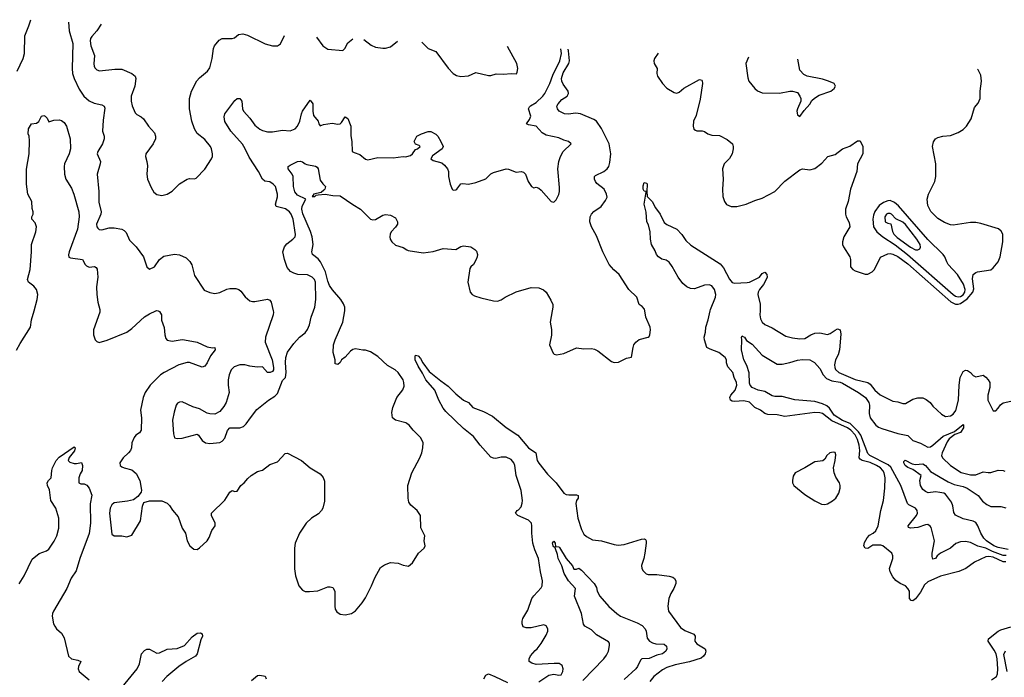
# Model space of a CAD drawing. Header units: inches. Extents: x 1245430 to 1420861, y 606325 to 671315.
# Tile 260 of 319: x 1376917 to 1384758, y 657083 to 662319. Entities that reach past the tile are written whole.
import ezdxf

# ---------------------------------------------------------------- set-up
doc = ezdxf.new("R2010")
doc.units = ezdxf.units.IN
doc.header["$MEASUREMENT"] = 0
for name, color, linetype in [('B3675', 7, 'Continuous'), ('B3676', 7, 'Continuous'), ('B3685', 7, 'Continuous'), ('B3686', 7, 'Continuous')]:
    doc.layers.add(name, color=color, linetype=linetype)

msp = doc.modelspace()

# ---------------------------------------------------------------- linework, layer by layer
at = {"layer": 'B3675', "color": 5}
for points, elevation in [([(1376891.8, 659688.2), (1376919.8, 659740.2), (1377002.3, 659870), (1377011.5, 659930), (1377031.4, 660000)], 920), ([(1377554.7, 660000), (1377554.7, 659990), (1377505.2, 659850), (1377504, 659810), (1377518, 659770), (1377530, 659755.6), (1377550, 659748.1), (1377612.7, 659767.3), (1377770, 659830.3), (1377810, 659859.6), (1377910, 659952.9), (1377950, 659977.6), (1378001.3, 660000)], 920), ([(1378018.4, 660000), (1378030, 659994.8), (1378046, 659970), (1378046.8, 659926.8), (1378068.3, 659868.3), (1378071.6, 659810), (1378080.5, 659780.5), (1378090, 659766.7), (1378130, 659758.7), (1378210, 659771.7), (1378230, 659769), (1378330, 659751.2), (1378410, 659714.3), (1378453.6, 659706.4), (1378472, 659710), (1378472.7, 659690), (1378437.1, 659642.9), (1378410, 659587.8), (1378390, 659561.1), (1378370, 659551.1), (1378270, 659588.7), (1378250, 659590.5), (1378184.2, 659570), (1378067.1, 659510), (1378036.9, 659490), (1377956.2, 659410), (1377915.9, 659350), (1377899, 659310), (1377877.6, 659210), (1377886.3, 659150), (1377884.7, 659050), (1377870.4, 659030), (1377841.3, 659010), (1377827.5, 658992.5), (1377810.2, 658949.8), (1377806, 658910), (1377799.1, 658890), (1377784, 658870), (1377740.8, 658830), (1377715.6, 658790), (1377718, 658770), (1377730, 658758.9), (1377747.7, 658750), (1377810, 658734), (1377844.6, 658704.6), (1377873.2, 658650), (1377885.8, 658574.2), (1377883.4, 658556.6), (1377858.8, 658521.2), (1377823.7, 658496.3), (1377775.2, 658484.8), (1377690, 658476), (1377669.1, 658470.9), (1377650, 658456.8), (1377637.3, 658430), (1377630.8, 658390), (1377650, 658222.8), (1377670, 658208.5), (1377730, 658210.3), (1377770, 658202), (1377810, 658213.4), (1377878.9, 658330), (1377894, 658446), (1377906.3, 658473.7), (1377950, 658487.3), (1378050, 658487.3), (1378090, 658470.7), (1378110, 658450.7), (1378133.5, 658413.5), (1378179.4, 658359.4), (1378210, 658271), (1378237.3, 658230), (1378250.8, 658170), (1378270.8, 658130), (1378303.4, 658103.4), (1378330, 658100.7), (1378350, 658113.4), (1378409.5, 658170), (1378424.9, 658195.1), (1378448.2, 658251.8), (1378472.7, 658290), (1378474, 658310), (1378445.6, 658370), (1378445.6, 658390), (1378550, 658494.4), (1378590, 658557.3), (1378610, 658570.7), (1378630, 658562.8), (1378650, 658566), (1378678, 658610), (1378705.2, 658630), (1378733.6, 658666.4), (1378761.2, 658690), (1378810, 658721.6), (1378850, 658733), (1378910, 658777.1), (1378970, 658799.1), (1379030, 658864), (1379050, 658868), (1379161, 658810), (1379231, 658750), (1379310, 658702.8), (1379334.2, 658674.2), (1379343.8, 658643.8), (1379344.1, 658484.1), (1379330.3, 658429.7), (1379319.3, 658410), (1379295.9, 658384.1), (1379242, 658350), (1379197.1, 658310), (1379144.9, 658230), (1379110.6, 658150), (1379105.5, 658110), (1379106.6, 657946.6), (1379113, 657890), (1379140.7, 657810), (1379170, 657776), (1379190, 657766.8), (1379225.2, 657765.2), (1379290, 657771.7), (1379370, 657802), (1379390, 657804.4), (1379410, 657798), (1379425.3, 657770), (1379425.7, 657650), (1379430, 657624.7), (1379443.4, 657603.4), (1379470, 657585.5), (1379510, 657580.5), (1379558, 657590), (1379590, 657611), (1379644.1, 657675.9), (1379670, 657716), (1379718.7, 657810), (1379744.2, 657875.8), (1379790, 657956), (1379821.5, 657978.5), (1379870, 657996.3), (1379930.5, 657990.5), (1379970, 657974.8), (1380000, 657969.4)], 920), ([(1378936, 660000), (1378938.3, 659990), (1378936, 659970), (1378874, 659790), (1378870.8, 659750), (1378926.8, 659610), (1378938, 659550), (1378938, 659530), (1378930, 659518), (1378910.9, 659509.1), (1378890, 659509.2), (1378850, 659555.3), (1378807.3, 659552.7), (1378750, 659559.5), (1378710, 659569.5), (1378670, 659571.8), (1378625.8, 659554.1), (1378602, 659530), (1378583.8, 659490), (1378576.4, 659450), (1378576.4, 659410), (1378585.5, 659350), (1378560.4, 659270), (1378542.3, 659237.7), (1378510, 659199), (1378470, 659179), (1378430, 659179.3), (1378410, 659186.6), (1378350, 659219.5), (1378296.6, 659236.6), (1378210, 659277.2), (1378190, 659274), (1378174.4, 659265.6), (1378162.8, 659250), (1378145.8, 659194.2), (1378134.4, 659130), (1378140.4, 659020.4), (1378150.7, 658990.7), (1378170, 658984.9), (1378211.8, 658988.2), (1378330, 659018.8), (1378341, 659010), (1378368.9, 658968.9), (1378396, 658950), (1378430, 658945.7), (1378510, 658953), (1378530, 658963.8), (1378550, 658988), (1378571.5, 659048.5), (1378589.2, 659070), (1378670, 659068.2), (1378699.7, 659080.3), (1378720.1, 659099.9), (1378754, 659150), (1378806.2, 659213.8), (1378899.3, 659290), (1378950, 659320.4), (1378970, 659342), (1379010, 659444.7), (1379034, 659470), (1379038, 659510), (1379033.3, 659590), (1379036.9, 659630), (1379049.7, 659670.3), (1379100.1, 659739.9), (1379146, 659790), (1379190, 659826), (1379207.6, 659852.4), (1379224.4, 659890), (1379239.1, 659950), (1379257.4, 660000)], 940), ([(1380000, 659104.3), (1379992.3, 659110), (1379910.7, 659130.7), (1379884.7, 659150), (1379880.9, 659190), (1379889.7, 659230), (1379920.9, 659310), (1379969.1, 659370.9), (1379978.5, 659401.5), (1379977, 659430), (1379970, 659451.5), (1379930, 659511), (1379907.3, 659530), (1379844.8, 659564.8), (1379770, 659635.8), (1379710, 659673.5), (1379670, 659687.6), (1379650, 659686.3), (1379590, 659697.2), (1379570, 659692.9), (1379550, 659679.7), (1379510, 659632.6), (1379479.1, 659610), (1379470, 659589.4), (1379450, 659573.2), (1379430, 659578), (1379429.5, 659610.5), (1379414, 659670), (1379417, 659730), (1379428, 659770), (1379490.7, 659910), (1379505.3, 660000)], 920), ([(1376911.6, 657828.4), (1376952, 657890), (1377017.4, 658022.6), (1377071.8, 658068.2), (1377130.4, 658089.7), (1377150, 658102.7), (1377192.6, 658167.4), (1377212.5, 658210), (1377228.5, 658270), (1377229, 658350), (1377205.3, 658430), (1377164.9, 658490), (1377154.3, 658574.3), (1377137.5, 658610), (1377135.2, 658630), (1377146, 658650), (1377167.8, 658672.2), (1377172.2, 658730), (1377178.8, 658750), (1377208, 658810), (1377230, 658836.1), (1377350, 658918.8), (1377357.3, 658910), (1377354, 658886), (1377310, 658833.2), (1377302.8, 658810), (1377314.8, 658794.8), (1377350, 658786), (1377370, 658784.7), (1377410, 658794), (1377416, 658770), (1377414.8, 658730), (1377397.3, 658702.7), (1377386.8, 658670), (1377386.8, 658630), (1377403, 658623), (1377430, 658622), (1377452.4, 658612.4), (1377470.7, 658590), (1377490, 658534), (1377476.9, 658463.1), (1377480.2, 658310), (1377469, 658229), (1377396.1, 658030), (1377365.3, 657930), (1377328, 657872), (1377291.1, 657790), (1377185.8, 657610), (1377176.9, 657590), (1377174.3, 657570), (1377186, 657510), (1377195.8, 657490), (1377210, 657468), (1377250, 657435.5), (1377270, 657397.3), (1377305.9, 657250), (1377330, 657230.2), (1377380, 657220), (1377404.4, 657210), (1377385.5, 657170), (1377382.3, 657150), (1377390.2, 657130.2), (1377470, 657063.7)], 880), ([(1377710, 656975.3), (1377852.3, 657150), (1377869.9, 657190), (1377887.2, 657270), (1377910, 657295.7), (1377930, 657306.7), (1377950, 657308.1), (1378010, 657275.1), (1378030, 657278.6), (1378090, 657305.8), (1378170, 657313.4), (1378230, 657336.5), (1378290, 657406.4), (1378330, 657433.2), (1378356.5, 657436.5), (1378370.3, 657430), (1378372, 657410), (1378358.9, 657381.1), (1378330.2, 657270.2), (1378315.9, 657250), (1378243, 657210), (1378183.7, 657170), (1378088.6, 657090), (1378052.1, 657050)], 880), ([(1378763.4, 657056.6), (1378810, 657096.1), (1378830, 657100.7), (1378872.8, 657092.8), (1378879.3, 657070)], 880)]:
    msp.add_lwpolyline(points, dxfattribs=dict(at, elevation=elevation))
at = {"layer": 'B3676', "color": 5}
for points, elevation in [([(1376896.2, 661910), (1376943.2, 662010), (1376954.5, 662050), (1376957.7, 662190), (1376990.6, 662269.4), (1377004.7, 662318.6)], 940), ([(1377304.7, 662298.8), (1377310.2, 662230), (1377340.1, 662130), (1377335.3, 661930), (1377338.4, 661890), (1377350.1, 661850.1), (1377390, 661765.8), (1377428.8, 661710), (1377470, 661673.2), (1377510, 661654.3), (1377570, 661641.8), (1377590.1, 661630.2), (1377595.1, 661615.1), (1377581.7, 661518.3), (1377576, 661430), (1377588.7, 661390), (1377590.3, 661370), (1377576.1, 661330), (1377538, 661270), (1377533.7, 661250), (1377559.6, 661190), (1377557.8, 661170), (1377534.3, 661090), (1377547.1, 660950), (1377545.8, 660865.8), (1377564.6, 660790), (1377562.6, 660770), (1377528.5, 660690), (1377530.5, 660670), (1377538, 660658), (1377550, 660648.2), (1377570, 660645.3), (1377630, 660660.8), (1377670, 660662), (1377730, 660650.2), (1377750, 660641.1), (1377765.1, 660625.1), (1377790, 660563.8), (1377844, 660510), (1377901.6, 660430), (1377930, 660352), (1377950, 660331.3), (1377990, 660351.3), (1378030, 660410.6), (1378064.7, 660435.3), (1378150, 660450.5), (1378190, 660445.5), (1378243.1, 660423.1), (1378272.8, 660392.8), (1378286.6, 660366.6), (1378310, 660282.8), (1378386, 660166), (1378430, 660146), (1378470, 660139.5), (1378510, 660146.7), (1378567.5, 660172.5), (1378590, 660178), (1378637.4, 660177.4), (1378661, 660170), (1378677.6, 660157.6), (1378712.8, 660112.8), (1378750, 660080.7), (1378770, 660074), (1378790, 660074), (1378890, 660094), (1378910, 660086.8), (1378920.5, 660070), (1378936, 660000)], 940), ([(1377564.7, 662281.7), (1377530.2, 662230), (1377490, 662184.2), (1377481.3, 662170), (1377476.9, 662150), (1377484.4, 662110), (1377513.5, 662033.5), (1377507.4, 661967.4), (1377508.9, 661948.9), (1377515.8, 661935.8), (1377530, 661920.7), (1377552.7, 661912.7), (1377675.6, 661924.4), (1377730, 661924.4), (1377810.8, 661890), (1377836.3, 661870), (1377841.6, 661850), (1377832.8, 661790), (1377805.2, 661710), (1377804, 661670), (1377811.5, 661631.5), (1377836.5, 661576.5), (1377850, 661563), (1377885.3, 661545.3), (1377904, 661530), (1377943, 661470), (1377990, 661418.8), (1377999.3, 661390), (1377997.1, 661370), (1377980.5, 661330), (1377920.5, 661250), (1377919.1, 661230), (1377930.6, 661190), (1377934.6, 661154.6), (1377930.4, 661090), (1377935.5, 661050), (1377963.4, 660983.4), (1377986.1, 660946.1), (1378010, 660927.7), (1378050, 660919.1), (1378090, 660930.5), (1378130, 660952.7), (1378190, 661010.5), (1378250, 661048), (1378270, 661053), (1378310, 661050.7), (1378322, 661058), (1378390, 661127.3), (1378444.5, 661210), (1378451.8, 661230), (1378451.8, 661250), (1378445.1, 661290), (1378436.2, 661310), (1378390, 661365.1), (1378331.2, 661411.2), (1378308, 661450), (1378288.2, 661510), (1378269.7, 661610), (1378269.7, 661690), (1378284.2, 661750), (1378328.6, 661831.4), (1378350, 661856.3), (1378412.7, 661910), (1378430, 661936), (1378449.4, 662010), (1378461.2, 662090), (1378469.2, 662110), (1378504.1, 662155.9), (1378528, 662170), (1378610, 662167.7), (1378626.6, 662173.4), (1378659.3, 662200.7), (1378695.1, 662204.9), (1378730, 662195.8), (1378872.5, 662127.5), (1378930, 662110.6), (1378970, 662110.7), (1378992.9, 662127.1), (1379025.7, 662193)], 960), ([(1379279.6, 662180.4), (1379330, 662110.8), (1379370, 662084.9), (1379490, 662072.7), (1379507.3, 662090), (1379530, 662135.5), (1379569.8, 662166)], 960), ([(1379658, 662161.6), (1379714.6, 662114.6), (1379750, 662100.7), (1379810, 662090.8), (1379831, 662091), (1379870, 662102.8), (1379926.6, 662148.3)], 960), ([(1379257.4, 660000), (1379268.4, 660030), (1379274.7, 660090), (1379272.8, 660230), (1379265.1, 660250), (1379246, 660270), (1379210, 660287.3), (1379131, 660291), (1379099.3, 660299.3), (1379072.7, 660312.7), (1379046.5, 660346.5), (1379024.5, 660410), (1379013.3, 660470), (1379024.4, 660510), (1379045.1, 660534.9), (1379091.6, 660570), (1379109.6, 660590), (1379112.7, 660607.3), (1379094.1, 660730), (1379079.6, 660770), (1379066, 660790), (1379033.2, 660813.2), (1378959.6, 660830), (1378954.3, 660850), (1378969.4, 660909.4), (1378969.3, 660929.3), (1378952.7, 660990), (1378935.1, 661010), (1378910, 661026.6), (1378870, 661033.2), (1378850, 661049.3), (1378818.9, 661110), (1378743.6, 661223.6), (1378713.2, 661290), (1378690, 661328.8), (1378597.3, 661430), (1378550, 661508.3), (1378543.9, 661543.9), (1378551.4, 661570), (1378630, 661674.6), (1378650, 661691.6), (1378670, 661691.7), (1378686, 661670), (1378690.2, 661610.2), (1378699.5, 661590), (1378750, 661535.5), (1378790, 661479.3), (1378830, 661447), (1378850, 661435.8), (1378890, 661426.5), (1378930, 661426.7), (1379010, 661438), (1379070, 661433.8), (1379110, 661449.1), (1379129.7, 661470), (1379147.4, 661510), (1379161, 661570), (1379169.7, 661590), (1379230, 661677.1), (1379250.3, 661650), (1379250.3, 661590), (1379256.5, 661556.5), (1379293, 661510), (1379299.1, 661490), (1379310, 661474.8), (1379336.6, 661483.4), (1379405.4, 661494.6), (1379450, 661486.7), (1379468, 661490), (1379480.1, 661499.9), (1379510, 661546), (1379530, 661531), (1379552.7, 661470), (1379552.8, 661392.8), (1379563, 661350), (1379564.9, 661270), (1379580.3, 661260.3), (1379626.2, 661246.2), (1379670, 661208.2), (1379690, 661203), (1379770, 661220.7), (1379890, 661219.3), (1379969.5, 661230.5), (1379990, 661227.7), (1380000, 661230.1)], 940), ([(1377031.4, 660000), (1377056.9, 660090), (1377061.7, 660130), (1377050, 660171.3), (1377030, 660198), (1376987.2, 660230), (1376980.3, 660250), (1377000.5, 660330), (1377011, 660470), (1377010.5, 660530), (1377046.2, 660630), (1377051.9, 660670), (1377040.6, 660700.6), (1377014.6, 660730), (1377014.6, 660750), (1377023.9, 660770), (1377023.1, 660790), (1377016.6, 660816.6), (1377013.3, 660870), (1376982.8, 660930), (1376971.8, 661010), (1376970.5, 661129.5), (1376991.5, 661251.5), (1376994.7, 661354.7), (1376991, 661391), (1376984.2, 661410), (1376988.2, 661450), (1377010, 661490.5), (1377050, 661494), (1377070, 661507.7), (1377090, 661550.7), (1377110, 661556.3), (1377121, 661550), (1377135.1, 661535.1), (1377150, 661506), (1377190, 661518.8), (1377230, 661521), (1377250, 661516), (1377270, 661501), (1377290.5, 661470), (1377318, 661370), (1377321.1, 661290), (1377310.2, 661250), (1377274.9, 661170), (1377271.5, 661150), (1377274.2, 661090), (1377284.7, 661050), (1377330, 660976.4), (1377349.2, 660930), (1377387.2, 660790), (1377391.5, 660750), (1377378.5, 660650), (1377310.7, 660470), (1377305.3, 660445.3), (1377308.6, 660428.6), (1377321.8, 660421.8), (1377416.3, 660410), (1377439.1, 660370), (1377450, 660359.1), (1377470, 660348), (1377513.3, 660353.3), (1377526, 660346), (1377532.8, 660332.8), (1377538.3, 660270), (1377529.1, 660190.9), (1377530.9, 660130), (1377538.2, 660070), (1377554.7, 660010), (1377554.7, 660000)], 920), ([(1379505.3, 660000), (1379506.9, 660010), (1379505.2, 660030), (1379495.8, 660055.8), (1379474.9, 660090), (1379407.7, 660167.7), (1379383.4, 660203.4), (1379370, 660236.4), (1379351.1, 660311.1), (1379312, 660392), (1379293.7, 660413.7), (1379247.4, 660450), (1379242.5, 660470), (1379254.6, 660530), (1379244.9, 660590), (1379232.1, 660632.1), (1379172.7, 660772.7), (1379163.4, 660810), (1379165.7, 660834.3), (1379195, 660890), (1379130, 660921.5), (1379108.6, 660948.6), (1379097.1, 660990), (1379094.3, 661070), (1379085.5, 661090), (1379055.5, 661130), (1379054.6, 661150), (1379070, 661161.6), (1379130, 661189.4), (1379150, 661192.8), (1379170, 661186), (1379190, 661170.2), (1379204.8, 661164.8), (1379272.9, 661152.9), (1379285.8, 661145.8), (1379293, 661130), (1379310, 661041), (1379330, 661010.8), (1379351, 660990), (1379346.8, 660970), (1379339.9, 660960.1), (1379317.3, 660942.7), (1379257.3, 660930), (1379257.3, 660922.7), (1379250, 660919), (1379247, 660910), (1379268, 660910), (1379278.9, 660921.1), (1379294.6, 660925.4), (1379349, 660929), (1379410, 660918), (1379470, 660917.1), (1379570, 660846), (1379630, 660810.5), (1379711.3, 660730), (1379730, 660725.3), (1379750, 660727.6), (1379810, 660761.6), (1379830, 660766.4), (1379870, 660761.6), (1379910, 660742), (1379926.4, 660710), (1379926.4, 660690), (1379910, 660665.6), (1379875.5, 660630), (1379866, 660610), (1379863.8, 660590), (1379866.4, 660570), (1379879.3, 660550), (1379910, 660523.1), (1379970, 660503.7), (1380000, 660486.7)], 920), ([(1378001.3, 660000), (1378010, 660003.8), (1378018.4, 660000)], 920)]:
    msp.add_lwpolyline(points, dxfattribs=dict(at, elevation=elevation))
at = {"layer": 'B3685', "color": 5}
for points, elevation in [([(1381157.3, 660000), (1381142, 659910), (1381153.2, 659853.2), (1381153.2, 659806.8), (1381136, 659730), (1381164.9, 659664.9), (1381174.4, 659654.4), (1381190.7, 659650.7), (1381250, 659661.6), (1381350, 659707.3), (1381410, 659699.3), (1381470, 659699.5), (1381494.4, 659694.4), (1381521.8, 659681.8), (1381630, 659596.3), (1381650, 659590.5), (1381686.8, 659593.2), (1381750, 659622.8), (1381788.7, 659631.3), (1381802, 659710), (1381808.7, 659730), (1381824, 659750), (1381850, 659773), (1381922, 659790), (1381930, 659796), (1381936.2, 659810), (1381941.6, 659850), (1381937.4, 659870), (1381904.5, 659950), (1381895.5, 660000)], 920), ([(1384770, 658003.4), (1384750, 658002.9), (1384670, 658038.7), (1384635.6, 658044.4), (1384610, 658043.2), (1384520.3, 657999.7), (1384452.4, 657950), (1384395.1, 657924.9), (1384250, 657887.1), (1384150, 657843.1), (1384121.9, 657818.1), (1384090, 657760.9), (1384050, 657707.1), (1384030, 657693), (1384015.3, 657695.3), (1384003.5, 657710), (1384002.5, 657770), (1383991, 657791), (1383970, 657812.2), (1383929.4, 657830), (1383893.4, 657853.4), (1383870, 657882.7), (1383850, 657924), (1383844.2, 657950), (1383869.6, 658029.6), (1383871.5, 658050), (1383862.9, 658070), (1383790, 658128.4), (1383773.8, 658133.8), (1383710, 658135.9), (1383670, 658109.4), (1383650, 658110.7), (1383639.9, 658130), (1383644.3, 658155.7), (1383665.7, 658194.3), (1383685.3, 658214.7), (1383712.6, 658230), (1383735.8, 658250), (1383753, 658290), (1383774.5, 658410), (1383796.2, 658490), (1383805.9, 658590), (1383808.6, 658670), (1383800.3, 658710), (1383790.3, 658730), (1383771.8, 658750), (1383741.1, 658770), (1383690, 658792.8), (1383625.3, 658810), (1383610, 658818.4), (1383601.8, 658830), (1383607.8, 658890), (1383603.2, 658930), (1383590, 658975.2), (1383570, 659012.4), (1383534.7, 659050), (1383510, 659069.1), (1383385.8, 659125.8), (1383310, 659182.2), (1383290, 659189.9), (1383250, 659191.8), (1383010, 659159.3), (1382950, 659171.5), (1382875, 659175), (1382850, 659183.1), (1382815.6, 659210), (1382770, 659230.9), (1382730, 659274.2), (1382684, 659284), (1382610, 659278.3), (1382590, 659282), (1382576.2, 659290), (1382572.2, 659310), (1382579.3, 659330), (1382614.5, 659370), (1382627.4, 659410), (1382624.1, 659430), (1382605.4, 659470), (1382596.5, 659510), (1382555.2, 659555.2), (1382546.3, 659586.3), (1382545.6, 659610), (1382535.4, 659630), (1382484.3, 659670), (1382414.3, 659694.3), (1382389.2, 659709.2), (1382370.9, 659770), (1382369.1, 659790), (1382378, 659830), (1382379.9, 659870), (1382400.2, 659930), (1382416.3, 660000)], 880), ([(1382813, 660000), (1382812, 659970), (1382816, 659936), (1382830, 659910.2), (1382850, 659892.2), (1382910, 659865.8), (1383017.7, 659797.7), (1383070, 659784.6), (1383130, 659776.6), (1383170, 659780.1), (1383216, 659810), (1383250, 659823.7), (1383290, 659824.8), (1383350, 659813.5), (1383370, 659820.2), (1383410, 659847.9), (1383430, 659856.1), (1383450, 659850.4), (1383456, 659816), (1383446.7, 659690), (1383434.4, 659650), (1383415, 659610), (1383405.8, 659570), (1383407.8, 659550), (1383414.7, 659534.7), (1383441.5, 659510), (1383570, 659454.8), (1383670.7, 659430.7), (1383690, 659415.8), (1383726.8, 659370), (1383770, 659332.1), (1383870, 659282), (1383910, 659275.3), (1383950, 659262), (1383970, 659262), (1384030, 659296.9), (1384070, 659308.9), (1384110, 659308.8), (1384135.8, 659295.8), (1384168.2, 659270), (1384190, 659242), (1384256.7, 659176.7), (1384290, 659159.5), (1384330, 659165.5), (1384350, 659177.3), (1384373.2, 659206.8), (1384392.6, 659290), (1384397.6, 659410), (1384407.8, 659470), (1384430, 659518), (1384450, 659528), (1384465.2, 659525.2), (1384488.5, 659508.5), (1384510, 659484.9), (1384530, 659474), (1384590, 659487.7), (1384610, 659473.4), (1384630.4, 659450), (1384641.6, 659430), (1384643.8, 659410), (1384643, 659390), (1384628.2, 659330), (1384626.4, 659290), (1384670, 659204.7), (1384690, 659204.7), (1384710, 659224.7), (1384727.8, 659252.2), (1384750, 659267.3), (1384810, 659280.4)], 880), ([(1384771.9, 658051.9), (1384750, 658053.6), (1384664, 658084), (1384610, 658111.6), (1384547.3, 658127.3), (1384490, 658155.9), (1384450, 658165.4), (1384410, 658162.2), (1384371.2, 658148.8), (1384330, 658111.9), (1384248.6, 658071.4), (1384223.6, 658050), (1384210, 658029.7), (1384190, 658022.9), (1384183.6, 658043.6), (1384183.7, 658070), (1384201, 658170), (1384174.9, 658274.9), (1384167.4, 658287.4), (1384150, 658299.3), (1384130, 658298), (1384070, 658276.4), (1384009.9, 658269.9), (1383994.9, 658274.9), (1383992, 658290), (1384059.3, 658370), (1384067.2, 658390), (1384064.4, 658410), (1384049.6, 658430), (1383997.3, 658457.3), (1383987.5, 658467.5), (1383934.5, 658610), (1383855.3, 658755.3), (1383833.9, 658773.9), (1383688.2, 658850), (1383670, 658865.9), (1383615.4, 659010), (1383597.2, 659037.2), (1383530, 659104.5), (1383470, 659128.8), (1383403.3, 659170), (1383365.7, 659225.7), (1383345.5, 659245.5), (1383310, 659261.5), (1383250, 659279.1), (1383088.9, 659291.1), (1382990, 659319), (1382930, 659318), (1382910, 659323.7), (1382850, 659358.7), (1382798, 659370), (1382749.2, 659390), (1382734, 659410), (1382730, 659426), (1382727.3, 659507.3), (1382706.6, 659566.6), (1382684, 659610), (1382665.2, 659690), (1382669, 659770), (1382664, 659790), (1382670, 659802), (1382675.3, 659795.3), (1382690, 659790.8), (1382704.5, 659764.5), (1382750, 659734.6), (1382828.4, 659648.4), (1382950, 659576.3), (1382990, 659575.5), (1383050, 659588.4), (1383110, 659608), (1383150, 659613), (1383210, 659610.4), (1383246.8, 659590), (1383290, 659542), (1383315.6, 659490), (1383342.5, 659462.5), (1383384.2, 659444.2), (1383450, 659432.9), (1383470, 659425.3), (1383597.5, 659350), (1383651.6, 659310), (1383680.1, 659270), (1383685.5, 659250), (1383683, 659183), (1383690.1, 659150.1), (1383735.5, 659090), (1383754.9, 659074.9), (1383782.7, 659062.7), (1383910, 659023.9), (1383989.4, 659009.4), (1384030, 658967.8), (1384090, 658947), (1384150, 658915.7), (1384170, 658918.2), (1384190, 658930.1), (1384270, 659001.8), (1384361.3, 659038.7), (1384430, 659095.3), (1384433.8, 659093.8), (1384434, 659070), (1384410, 659033), (1384364.2, 659015.8), (1384319.6, 658980.4), (1384303.4, 658956.6), (1384262.3, 658870), (1384257.8, 658850), (1384265.2, 658830), (1384328.9, 658768.9), (1384414.1, 658714.1), (1384490, 658694.8), (1384530, 658696), (1384590, 658719.6), (1384630, 658712.9), (1384650, 658714.3), (1384710, 658731.6), (1384750, 658728.5), (1384763.4, 658723.4)], 860), ([(1381050, 657046), (1381130, 657099.5), (1381170, 657108.2), (1381210, 657098.8), (1381230, 657102.8), (1381242.7, 657130), (1381244, 657150), (1381236, 657176), (1381212.5, 657192.5), (1381174.2, 657194.2), (1381030, 657185.1), (1380994.8, 657194.8), (1380974, 657210), (1380975.1, 657230), (1380985.4, 657254.6), (1381022.4, 657297.6), (1381039, 657310), (1381070, 657351.3), (1381110, 657418.8), (1381122.9, 657450), (1381121.6, 657470), (1381110, 657492.7), (1381090, 657499.6), (1380990, 657476.9), (1380950, 657476.2), (1380926, 657486), (1380918, 657510), (1380918, 657530), (1380924.5, 657550), (1380963.5, 657616.5), (1380995.8, 657710), (1381010, 657732.7), (1381070, 657794.8), (1381077.6, 657810), (1381080.5, 657850), (1381063.5, 657923.5), (1381047.2, 658030), (1381018.4, 658098.4), (1381003.5, 658150), (1380994.2, 658230), (1380995.6, 658290), (1380992, 658310), (1380970, 658334.7), (1380884, 658370), (1380865.2, 658390), (1380878, 658410), (1380890, 658417), (1380910, 658441.3), (1380919.5, 658470), (1380920.5, 658490), (1380910.4, 658570), (1380870.7, 658690), (1380859.9, 658770), (1380852.5, 658790), (1380830, 658816.3), (1380790, 658834.4), (1380750, 658835.3), (1380710, 658825.6), (1380690, 658826.4), (1380670, 658836.2), (1380582.6, 658930), (1380530, 659000.2), (1380450, 659062.7), (1380310, 659199.8), (1380290, 659226.8), (1380255.6, 659290), (1380223.2, 659370), (1380150.6, 659450), (1380124.6, 659504.6), (1380090, 659559.1), (1380066, 659610), (1380065, 659635), (1380070, 659647.3), (1380090, 659642), (1380110, 659621.3), (1380126.3, 659586.3), (1380178.8, 659518.8), (1380270, 659443.1), (1380330, 659401.1), (1380390, 659340.4), (1380450, 659290.4), (1380491.6, 659271.6), (1380525.5, 659230), (1380610, 659198.9), (1380683, 659163), (1380790, 659073.1), (1380884.6, 659010), (1380970, 658908.9), (1381028.4, 658870), (1381038.6, 658810), (1381050, 658787.4), (1381119.3, 658699.3), (1381189.2, 658630), (1381250, 658550.3), (1381270, 658539), (1381290, 658534.9), (1381350, 658536.9), (1381364.9, 658530), (1381364.4, 658510), (1381350.3, 658490), (1381346, 658466), (1381360.9, 658350), (1381390, 658260.7), (1381410, 658222), (1381430, 658203), (1381478.3, 658178.3), (1381551.5, 658168.5), (1381650, 658141.1), (1381683.9, 658136.1), (1381730, 658141.6), (1381870, 658183), (1381890, 658186), (1381899.8, 658179.8), (1381906, 658170), (1381906.8, 658150), (1381895.8, 658070), (1381888, 658030), (1381867.6, 657972.4), (1381871.8, 657950), (1381882, 657930), (1381907.1, 657907.1), (1381921.6, 657901.6), (1381990, 657900.3), (1382088.9, 657888.9), (1382119.5, 657879.5), (1382131, 657870), (1382142.8, 657850), (1382143, 657830), (1382126.4, 657790), (1382101.3, 657750), (1382086.7, 657710), (1382077.8, 657650), (1382083.6, 657610), (1382178.6, 657478.6), (1382215.1, 657455.1), (1382286.4, 657426.4), (1382297, 657410), (1382294, 657370), (1382300.7, 657360.7), (1382310.4, 657350), (1382376.4, 657310), (1382381.1, 657290), (1382376, 657270), (1382363.7, 657250), (1382344, 657236), (1382250, 657206), (1382136.9, 657183.1), (1382070, 657159.8), (1382037.1, 657142.9), (1381967, 657090), (1381936.1, 657050)], 880), ([(1380000, 657969.4), (1380012.9, 657967.1), (1380046.3, 657993.7), (1380093.2, 658070), (1380137.2, 658110), (1380145.2, 658130), (1380139, 658170), (1380142, 658210), (1380112.1, 658272.1), (1380109.2, 658370), (1380081.2, 658410), (1380032.7, 658452.7), (1380016.6, 658476.6), (1380011.3, 658510), (1380008.3, 658610), (1380039.1, 658710), (1380103, 658830), (1380118.7, 658870), (1380127.8, 658910), (1380129.6, 658950), (1380111.5, 658990), (1380049.5, 659050), (1380019.3, 659090), (1380000, 659104.3)], 920), ([(1384790, 658099.8), (1384710, 658115.5), (1384673.4, 658130), (1384615.6, 658170), (1384596.3, 658190), (1384570.7, 658230), (1384547.2, 658290), (1384530, 658314.3), (1384510, 658325.7), (1384430, 658345.7), (1384370, 658374.5), (1384355.6, 658395.6), (1384347.9, 658447.9), (1384336.9, 658476.9), (1384290, 658541.2), (1384275.3, 658550), (1384244.9, 658555.1), (1384210, 658558.4), (1384152.1, 658552.1), (1384130, 658562), (1384110, 658579.5), (1384089.6, 658610.4), (1384086, 658650), (1384096.2, 658690), (1384030, 658737.6), (1383990, 658754), (1383968.6, 658770), (1383956.9, 658790), (1383958, 658802), (1383969.5, 658810.5), (1384023.1, 658783.1), (1384050, 658778.5), (1384110, 658782.8), (1384130, 658769), (1384170, 658721.1), (1384310, 658638.2), (1384357.7, 658617.7), (1384430, 658602.6), (1384462.8, 658590), (1384550.3, 658530), (1384584.9, 658484.9), (1384618.1, 658458.1), (1384650, 658444.1), (1384730, 658441.6), (1384770, 658431.3)], 840), ([(1381402, 657058), (1381569.3, 657230), (1381590, 657258.5), (1381605.2, 657290), (1381615, 657335), (1381613.7, 657353.7), (1381605.6, 657365.6), (1381510, 657420.3), (1381470, 657460.9), (1381417.4, 657490), (1381405.8, 657505.8), (1381391.7, 657591.7), (1381334.2, 657730), (1381343.8, 657790), (1381287.3, 657850), (1381251.9, 657910), (1381234.6, 657970), (1381205.4, 658030), (1381200.3, 658060.3), (1381185.1, 658105.1), (1381178.7, 658118.7), (1381170, 658120.7), (1381164.7, 658130), (1381160.5, 658150), (1381170, 658167.3), (1381180.4, 658150), (1381184.7, 658124.7), (1381210, 658123), (1381216.7, 658116.7), (1381268.9, 658030), (1381318.8, 657970), (1381330, 657944.7), (1381350, 657944.7), (1381370, 657950.8), (1381390, 657936.3), (1381490.6, 657830), (1381510, 657798), (1381514.9, 657770), (1381536.5, 657730), (1381608, 657648), (1381671.8, 657590), (1381700.4, 657570), (1381835.5, 657515.5), (1381874.4, 657494.4), (1381898.5, 657470), (1381906.2, 657450), (1381913.9, 657393.9), (1381931.7, 657371.7), (1381957.5, 657357.5), (1381984, 657350), (1382050, 657345.8), (1382067.8, 657330), (1382070.1, 657310.1), (1382062.2, 657290), (1382035.9, 657270), (1381990, 657258.3), (1381930, 657232.5), (1381870.1, 657229.9), (1381859.6, 657220.4), (1381836.8, 657170), (1381822.6, 657150), (1381730, 657066.6)], 860), ([(1384656.8, 657063.2), (1384695.2, 657090), (1384703.7, 657110), (1384705.5, 657150), (1384701, 657230), (1384692.3, 657270), (1384678.1, 657298.1), (1384628.9, 657370), (1384633.2, 657390), (1384710, 657450.7), (1384730, 657461.5), (1384810, 657485.1)], 880), ([(1384781.7, 657130), (1384754.4, 657265.6), (1384766.4, 657293.6)], 860), ([(1380611.8, 657070), (1380630, 657100.7), (1380650, 657110.3), (1380700.7, 657090), (1380800.7, 657040.7)], 880)]:
    msp.add_lwpolyline(points, dxfattribs=dict(at, elevation=elevation))
at = {"layer": 'B3685', "color": 5, "elevation": 920}
msp.add_lwpolyline([(1383395.9, 658875.9), (1383367.3, 658870), (1383345.5, 658850), (1383330, 658819), (1383312.8, 658807.2), (1383250, 658799.6), (1383170, 658749.6), (1383091.3, 658710), (1383076.3, 658683.7), (1383070.6, 658650), (1383070.7, 658630), (1383082.8, 658610), (1383170, 658538), (1383250, 658488.2), (1383302.3, 658462.3), (1383330, 658457.6), (1383350, 658463.7), (1383390, 658487), (1383415.1, 658510), (1383439.7, 658550), (1383451.2, 658590), (1383451.3, 658610), (1383445.1, 658630), (1383415.2, 658675.2), (1383402.4, 658710), (1383397.6, 658750), (1383412.1, 658810), (1383415.2, 658855.2), (1383410, 658872.7)], close=True, dxfattribs=at)
at = {"layer": 'B3686', "color": 5}
for points, elevation in [([(1380119.3, 662138.7), (1380169.3, 662089.3), (1380230, 662064.4), (1380330, 661933.4), (1380370, 661890.8), (1380394.4, 661874.4), (1380430, 661866), (1380490, 661871), (1380550, 661898.8), (1380650, 661874.8), (1380670, 661874.8), (1380712.5, 661887.5), (1380770, 661884.9), (1380830.7, 661890.7), (1380872.7, 661887.3), (1380879.3, 661900.7), (1380882.7, 661930), (1380876.2, 661970), (1380801.4, 662106.2)], 960), ([(1380000, 661230.1), (1380030, 661237.3), (1380045.2, 661250), (1380070, 661284.7), (1380086, 661290), (1380106, 661310), (1380098, 661318), (1380070, 661328), (1380059, 661350), (1380079, 661390), (1380118, 661410), (1380170, 661427.3), (1380190, 661427.7), (1380230, 661408), (1380248, 661390), (1380271.8, 661350), (1380288.4, 661310), (1380282.4, 661290), (1380205.4, 661234.6), (1380190.7, 661210), (1380210, 661198.4), (1380278.6, 661178.6), (1380300.3, 661160.3), (1380324, 661130), (1380331, 661110), (1380331.1, 661071.1), (1380344, 661010), (1380361, 660970), (1380370, 660961), (1380390, 660964), (1380397.2, 660970), (1380430, 661012), (1380444.7, 661015.3), (1380490, 661008.2), (1380550, 661021.6), (1380630, 661052.7), (1380670, 661090.4), (1380690, 661103), (1380790.6, 661130.6), (1380810, 661127.7), (1380870, 661105.5), (1380910.8, 661110.8), (1380930, 661104.7), (1380944.7, 661090), (1380966, 661030), (1380992, 660990), (1381010, 660981), (1381030, 660984.7), (1381050, 660977.3), (1381070, 660960.7), (1381150, 660871), (1381170, 660866), (1381190, 660884.7), (1381210, 660926), (1381216.3, 660950), (1381216.9, 660983.1), (1381201.3, 661130), (1381209.7, 661190.3), (1381222.9, 661230), (1381244.5, 661270), (1381308, 661330), (1381288, 661350), (1381250, 661359.3), (1381210, 661377), (1381110, 661399.7), (1381078.1, 661418.1), (1381030, 661470.5), (1380970, 661480.3), (1380953.3, 661490), (1380976.6, 661523.4), (1380987.2, 661550), (1380969, 661610), (1380976.1, 661623.9), (1380986, 661634), (1381030, 661659.1), (1381083.7, 661710), (1381098.6, 661730), (1381139.4, 661810), (1381162.9, 661877.1), (1381218.1, 661990), (1381230.7, 662049.3), (1381225.4, 662087.4)], 940), ([(1381895.5, 660000), (1381893.1, 660013.1), (1381875.2, 660035.2), (1381849.7, 660050), (1381832.4, 660110), (1381767.6, 660170), (1381690, 660289.6), (1381647.5, 660327.5), (1381611.1, 660370), (1381559.6, 660470), (1381510, 660598), (1381470.7, 660670.7), (1381458, 660710), (1381460.4, 660750), (1381471.1, 660770), (1381490, 660790.3), (1381547.5, 660832.5), (1381582.2, 660877.8), (1381594.3, 660905.7), (1381591, 660930), (1381571.1, 660970), (1381514.2, 661014.2), (1381501.3, 661030), (1381493.6, 661050), (1381495.5, 661070), (1381502.2, 661077.8), (1381569.8, 661110), (1381595.8, 661130), (1381609.8, 661150), (1381617.7, 661182.3), (1381623.5, 661250), (1381611.3, 661330), (1381550, 661452.9), (1381510.6, 661510), (1381490, 661525), (1381383.6, 661570), (1381346.9, 661573.1), (1381285.3, 661565.3), (1381255.1, 661570), (1381213.3, 661590), (1381198.9, 661610), (1381195.1, 661630), (1381205.7, 661650), (1381235.5, 661684.5), (1381276.1, 661710), (1381286.3, 661730), (1381284.7, 661750), (1381245.9, 661805.9), (1381235.4, 661830), (1381232.9, 661850), (1381244.4, 661895.6), (1381291, 661970), (1381294.1, 661990), (1381287.7, 662070), (1381283.8, 662084.8)], 920), ([(1382001.8, 662053), (1381971.6, 662010), (1381966.9, 661990), (1381970.3, 661970.3), (1381993.7, 661930), (1381992, 661890), (1381996.4, 661870), (1382035.3, 661810), (1382070, 661772.4), (1382130, 661739.5), (1382150, 661734), (1382170, 661740.4), (1382206.4, 661773.6), (1382330, 661841.6), (1382350, 661837.3), (1382352.7, 661832.7), (1382355.6, 661810), (1382335.1, 661684.9), (1382303.8, 661556.2), (1382283.8, 661510), (1382279.1, 661470), (1382286.6, 661446.6), (1382298.5, 661438.5), (1382310, 661434), (1382352.8, 661432.8), (1382370, 661427.7), (1382398, 661410), (1382430, 661400.4), (1382490, 661395.5), (1382550, 661363.8), (1382592.7, 661330), (1382599.3, 661310), (1382599.3, 661290), (1382590.4, 661250), (1382570, 661214.5), (1382528, 661170), (1382513.4, 661130), (1382520.4, 661050), (1382514, 660970), (1382516.4, 660910), (1382528.5, 660870), (1382546.9, 660846.9), (1382582, 660830), (1382628, 660830), (1382702, 660850), (1382770, 660879.3), (1382830, 660897.6), (1382930, 660952), (1383010, 661033.7), (1383130, 661123.8), (1383150, 661130.4), (1383210, 661123.8), (1383250, 661133), (1383304.2, 661175.8), (1383351.6, 661228.4), (1383410, 661246), (1383469, 661290), (1383527.2, 661312.8), (1383590, 661354), (1383610, 661354.8), (1383630.5, 661310), (1383630.4, 661250), (1383588.6, 661171.4), (1383582.8, 661110), (1383533.1, 660970), (1383513.4, 660870), (1383493.7, 660810), (1383492.2, 660770), (1383497.6, 660750), (1383523, 660703), (1383526.7, 660670), (1383481.3, 660590), (1383468.8, 660550), (1383468.8, 660530), (1383476.4, 660510), (1383528, 660430), (1383532.7, 660410), (1383534, 660350), (1383550.8, 660330), (1383570, 660318), (1383650, 660292.2), (1383670, 660292), (1383707, 660310), (1383724.7, 660330), (1383771.3, 660428.7), (1383830, 660454.9), (1383850, 660458), (1383870, 660453), (1383910, 660433), (1383990, 660374.3), (1384333.1, 660073.1), (1384370, 660054.7), (1384390, 660053.8), (1384410, 660059), (1384463.6, 660096.4), (1384507.6, 660150), (1384516.1, 660176.1), (1384504.2, 660255.8), (1384510, 660290.3), (1384530, 660305.3), (1384545.2, 660310), (1384650, 660327.8), (1384670, 660343.7), (1384709.1, 660390.9), (1384725.6, 660430), (1384746.9, 660550), (1384745.6, 660610), (1384734.2, 660634.1), (1384712.8, 660652.8), (1384570, 660696.9), (1384530, 660704.2), (1384490, 660704.7), (1384350, 660683.6), (1384330, 660684.7), (1384282.7, 660702.7), (1384230, 660736.2), (1384172.2, 660792.2), (1384150, 660839), (1384144, 660890), (1384154.3, 660930), (1384204, 661030), (1384213.3, 661070), (1384213.5, 661170), (1384185.1, 661310), (1384193.7, 661346.3), (1384211, 661369), (1384230, 661380.3), (1384269.8, 661390.2), (1384330, 661396.9), (1384390, 661420.3), (1384430, 661443.7), (1384456.9, 661470), (1384493, 661530), (1384520.5, 661619.5), (1384550, 661653), (1384566, 661690), (1384565.5, 661750), (1384575.6, 661830), (1384570, 661878), (1384550, 661918.7), (1384543.3, 661925.2)], 920), ([(1382721.3, 662021), (1382700.7, 661970), (1382715.2, 661855.2), (1382722.8, 661830), (1382770.4, 661770.4), (1382792.8, 661752.8), (1382830, 661736.3), (1382966.6, 661733.4), (1383050.7, 661750.7), (1383070.7, 661750.7), (1383110, 661738), (1383130.9, 661710.9), (1383138, 661690), (1383138, 661670), (1383111.3, 661610), (1383106.8, 661590), (1383110, 661562), (1383130, 661546.8), (1383163.2, 661596.8), (1383210, 661646), (1383226, 661674), (1383245.6, 661694.4), (1383283.2, 661716.8), (1383375.3, 661750), (1383402, 661770), (1383414, 661790), (1383402, 661810), (1383358, 661830), (1383310, 661845.2), (1383189.2, 661869.2), (1383162.7, 661882.7), (1383130, 661918), (1383113.5, 662003.6)], 940), ([(1382416.3, 660000), (1382418.7, 660010), (1382457.7, 660110), (1382460.1, 660130), (1382450, 660171.1), (1382430, 660199.8), (1382408.6, 660208.6), (1382370, 660204.8), (1382290, 660175.6), (1382259, 660179), (1382230, 660191.4), (1382199.1, 660219.1), (1382159.6, 660270), (1382114.2, 660354.2), (1382088.8, 660388.8), (1382064.5, 660404.5), (1382030, 660412.5), (1382004.5, 660430), (1381988.8, 660450), (1381978.4, 660478.4), (1381949.1, 660530), (1381940.3, 660570), (1381938.5, 660630), (1381924.6, 660684.6), (1381911.8, 660710), (1381905.9, 660785.9), (1381889.5, 660850), (1381906, 660946), (1381906, 660950), (1381890, 660953.2), (1381883, 660970), (1381883.3, 660996.7), (1381890, 661022.8), (1381910, 661017.1), (1381913.6, 661010), (1381910.3, 660950.3), (1381914.9, 660910), (1381953.6, 660870), (1381981.3, 660821.3), (1382018.3, 660770), (1382050, 660703), (1382070, 660687.3), (1382150, 660650.5), (1382190, 660608), (1382221.7, 660561.7), (1382262.6, 660522.6), (1382495.5, 660375.5), (1382523.1, 660343.1), (1382570, 660254), (1382590, 660226.5), (1382610, 660219.8), (1382710, 660225.4), (1382730, 660230.2), (1382809.6, 660270), (1382830, 660298), (1382850, 660308.2), (1382866.4, 660290), (1382868.8, 660270), (1382862.2, 660250), (1382840.1, 660210), (1382808, 660170), (1382797.3, 660150), (1382795.7, 660130), (1382814.8, 660054.8), (1382813, 660000)], 880), ([(1380000, 660486.7), (1380010, 660481.1), (1380130, 660462.6), (1380210, 660473.7), (1380290, 660496.5), (1380390, 660488), (1380430, 660514), (1380450, 660517.3), (1380510, 660510.8), (1380542, 660490), (1380554.4, 660474.4), (1380562.8, 660450), (1380559.1, 660430), (1380553, 660410), (1380530.5, 660370), (1380508.5, 660351.5), (1380502.3, 660337.7), (1380486, 660230), (1380504.9, 660150), (1380520.7, 660130), (1380539.2, 660119.2), (1380590, 660103.1), (1380690, 660081.3), (1380721.6, 660078.4), (1380751.6, 660088.4), (1380784, 660110), (1380870, 660153), (1380990, 660185.5), (1381050, 660184.4), (1381088.7, 660168.7), (1381108.6, 660148.6), (1381146.9, 660086.9), (1381161.6, 660050), (1381162.4, 660030), (1381157.3, 660000)], 920)]:
    msp.add_lwpolyline(points, dxfattribs=dict(at, elevation=elevation))
for points, elevation in [([(1383850, 660878.7), (1383830, 660877.4), (1383796.2, 660863.8), (1383761.6, 660838.4), (1383728.2, 660791.8), (1383716.9, 660763.1), (1383710.7, 660730), (1383716.6, 660670), (1383742, 660630), (1383791.2, 660590), (1383890, 660524.9), (1383988, 660448), (1384350, 660130.5), (1384370, 660117), (1384390, 660111.3), (1384410, 660115.6), (1384430, 660128.7), (1384442.8, 660150), (1384445.8, 660170), (1384432.5, 660212.5), (1384385.2, 660290), (1384311.8, 660370), (1384299.5, 660390), (1384285.7, 660430), (1384271, 660450), (1384147.8, 660567.8), (1383916.7, 660836.7), (1383884.4, 660864.4)], 940), ([(1383830, 660775.8), (1383819.1, 660770), (1383805.3, 660750), (1383808.4, 660710), (1383830, 660698.8), (1383853.4, 660693.4), (1383867.5, 660632.5), (1383879.4, 660610), (1383904.9, 660584.9), (1384010, 660506.8), (1384050, 660487.2), (1384070, 660486.5), (1384084.4, 660495.6), (1384090, 660506.8), (1384087.1, 660530), (1384062.4, 660570), (1383970, 660689), (1383950, 660707.1), (1383894, 660734), (1383860.9, 660770), (1383850, 660775.4)], 960)]:
    msp.add_lwpolyline(points, close=True, dxfattribs=dict(at, elevation=elevation))

doc.saveas('drawing.dxf')
